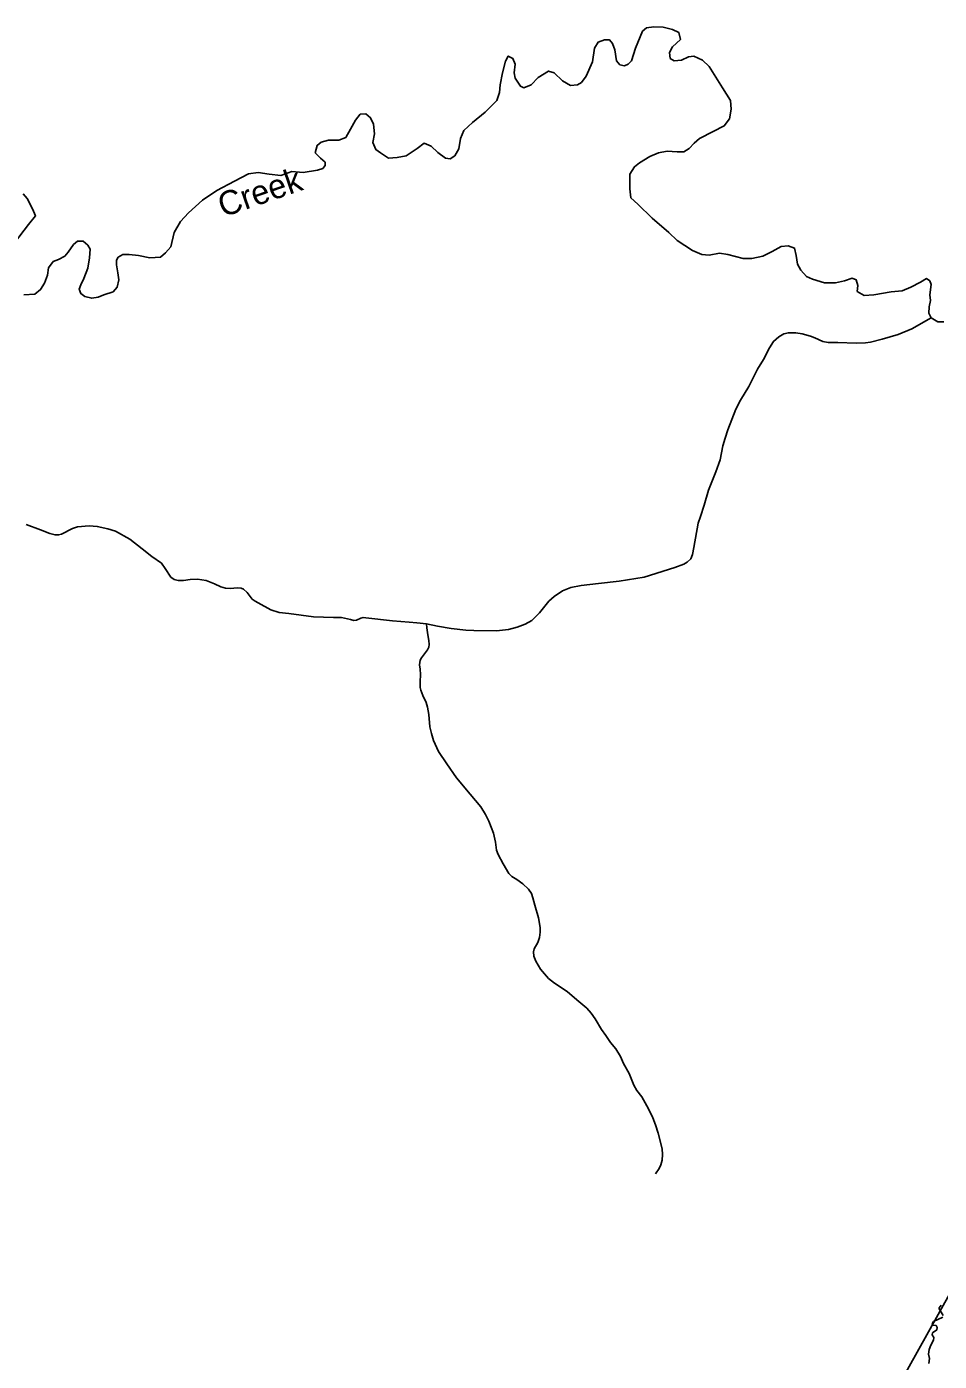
# Model space of a CAD drawing. Extents: x 2126262 to 2293712, y 749403 to 919119.
# Drawn here: x 2277857 to 2283529, y 890401 to 898691 of the extents above; entities that cross this region are included whole.
import ezdxf

# ---------------------------------------------------------------- set-up
doc = ezdxf.new("R2010")
doc.units = 0
for name, color, linetype in [('Exist Boundary Political CountyLine', 7, 'Continuous'), ('Exist Hydrographic Creek Single Shore', 7, 'Continuous'), ('Exist Hydrographic Creek Single Shore Label', 7, 'Continuous'), ('Exist Hydrographic Misc Water Feature', 7, 'Continuous'), ('Exist Utilities Electrical Transmission Line', 7, 'Continuous')]:
    doc.layers.add(name, color=color, linetype=linetype)

msp = doc.modelspace()

# ---------------------------------------------------------------- linework, layer by layer
at = {"layer": 'Exist Boundary Political CountyLine'}
for points in [[(2281898.7, 897362.5), (2281848.5, 897412.6), (2281744.7, 897502.2), (2281655.2, 897588.1), (2281612.3, 897627.5), (2281605.1, 897684.8), (2281605.1, 897774.4), (2281633.8, 897821), (2281666, 897846), (2281730.4, 897885.4), (2281784.1, 897906.9), (2281837.8, 897917.7), (2281898.7, 897914.1), (2281941.6, 897914.1), (2281973.8, 897935.6), (2282006, 897967.8), (2282038.3, 897996.5), (2282124.2, 898039.4), (2282192.2, 898075.3), (2282224.4, 898118.2), (2282235.1, 898179.1), (2282231.6, 898232.9), (2282181.5, 898311.7), (2282099.1, 898444.2), (2282056.2, 898483.6), (2282002.5, 898508.6), (2281970.3, 898505.1), (2281927.3, 898483.6), (2281880.8, 898480), (2281855.7, 898494.3), (2281852.1, 898530.1), (2281870, 898566), (2281920.1, 898612.5), (2281909.4, 898655.5), (2281870, 898673.4), (2281812.7, 898687.7), (2281755.5, 898691.3), (2281708.9, 898684.2), (2281683.9, 898662.7), (2281640.9, 898558.8), (2281615.9, 898480), (2281594.4, 898458.5), (2281572.9, 898447.8), (2281544.3, 898454.9), (2281522.8, 898480), (2281512.1, 898548), (2281497.7, 898587.4), (2281479.8, 898608.9), (2281447.6, 898608.9), (2281408.2, 898594.6), (2281386.8, 898558.8), (2281372.5, 898472.8), (2281333.1, 898383.3), (2281304.4, 898343.9), (2281279.4, 898329.6), (2281236.4, 898326), (2281186.3, 898354.6), (2281136.2, 898404.8), (2281100.4, 898415.5), (2281036, 898376.1), (2280993, 898329.6), (2280946.5, 898311.7), (2280925, 898322.4), (2280892.8, 898372.5), (2280885.6, 898404.8), (2280892.8, 898458.5), (2280878.5, 898494.3), (2280849.8, 898508.6), (2280831.9, 898476.4), (2280814, 898404.8), (2280799.7, 898329.6), (2280796.1, 898283), (2280778.2, 898232.9), (2280706.6, 898161.2), (2280627.9, 898096.7), (2280574.2, 898046.6), (2280552.7, 897996.5), (2280542, 897932), (2280516.9, 897889), (2280488.3, 897871.1), (2280459.6, 897874.7), (2280413.1, 897910.5), (2280370.1, 897949.9), (2280327.2, 897967.8), (2280284.2, 897935.6), (2280216.2, 897889), (2280159, 897878.3), (2280105.3, 897874.7), (2280055.1, 897906.9), (2280026.5, 897928.4), (2280008.6, 897971.4), (2280019.3, 898025.1), (2280012.2, 898086), (2279994.3, 898125.4), (2279965.6, 898150.5), (2279929.9, 898146.9), (2279901.2, 898111.1), (2279869, 898053.8), (2279840.4, 898003.6), (2279797.4, 897985.7), (2279733, 897985.7)], [(2279733, 897985.7), (2279686.4, 897975), (2279661.4, 897953.5), (2279650.6, 897906.9), (2279682.9, 897874.7), (2279711.5, 897849.6), (2279711.5, 897828.1), (2279697.2, 897810.2), (2279665, 897799.5), (2279575.5, 897785.1), (2279503.9, 897792.3), (2279435.9, 897767.2), (2279364.3, 897774.4), (2279296.3, 897785.1), (2279235.4, 897778), (2279149.5, 897731.4), (2279038.5, 897674.1), (2278949, 897613.2), (2278863.1, 897534.4), (2278813, 897480.7), (2278773.6, 897412.6), (2278752.1, 897323.1), (2278719.9, 897287.3), (2278687.7, 897258.6), (2278623.3, 897255), (2278551.7, 897269.4), (2278494.4, 897276.5), (2278455, 897276.5), (2278426.4, 897258.6), (2278415.7, 897240.7), (2278415.7, 897212.1), (2278422.8, 897161.9), (2278430, 897118.9), (2278419.2, 897072.4), (2278394.2, 897043.7), (2278336.9, 897025.8), (2278301.1, 897011.5), (2278261.7, 897004.3), (2278218.8, 897015.1), (2278193.7, 897033), (2278183, 897061.6), (2278193.7, 897086.7), (2278211.6, 897126.1), (2278236.7, 897190.6), (2278247.4, 897255), (2278251, 897308.8), (2278236.7, 897333.8), (2278208, 897358.9), (2278172.2, 897358.9), (2278147.2, 897337.4), (2278115, 897290.9), (2278093.5, 897265.8), (2278054.1, 897244.3), (2278021.9, 897233.5), (2277993.3, 897194.1), (2277986.1, 897147.6), (2277968.2, 897097.4), (2277943.1, 897058), (2277907.4, 897029.4), (2277839.3, 897025.8)], [(2277782.1, 897348.2), (2277868, 897462.8), (2277910.9, 897516.5), (2277893, 897559.5), (2277860.8, 897624), (2277835.8, 897652.6)], [(2283556, 896857.5), (2283520.2, 896857.5), (2283477.3, 896882.5), (2283463, 896911.2), (2283466.5, 896950.6), (2283473.7, 896990), (2283470.1, 897025.8), (2283477.3, 897090.3), (2283470.1, 897111.8), (2283448.6, 897126.1), (2283412.8, 897104.6), (2283352, 897072.4), (2283298.3, 897050.9), (2283230.3, 897043.7), (2283122.9, 897025.8), (2283062, 897022.2), (2283019.1, 897047.3), (2283022.7, 897083.1), (2283011.9, 897118.9), (2282986.9, 897129.7), (2282940.3, 897111.8), (2282883.1, 897101), (2282815, 897101), (2282739.9, 897122.5), (2282704.1, 897140.4), (2282668.3, 897179.8), (2282646.8, 897215.6), (2282639.6, 897269.4), (2282628.9, 897315.9), (2282589.5, 897330.3), (2282546.6, 897326.7), (2282489.3, 897294.4), (2282432, 897265.8), (2282364, 897251.5), (2282310.3, 897251.5), (2282213.7, 897276.5), (2282163.6, 897283.7), (2282099.1, 897272.9), (2282052.6, 897276.5), (2281995.3, 897301.6), (2281898.7, 897362.5)]]:
    msp.add_lwpolyline(points, dxfattribs=at)
at = {"layer": 'Exist Hydrographic Creek Single Shore'}
for points in [[(2283549.7, 890673.8), (2283493.6, 890647.4), (2283484.8, 890634.2), (2283489.2, 890625.4), (2283509, 890622.1), (2283514.9, 890610.7), (2283512.7, 890595.3), (2283486.3, 890576.5), (2283484.1, 890565.5), (2283494, 890547.9), (2283491.8, 890532.5), (2283475.3, 890500.6), (2283465.4, 890473.1), (2283462.1, 890444.5), (2283468.7, 890418.1), (2283463.2, 890387.2)], [(2283540.9, 890748.7), (2283528.8, 890733.3), (2283528.8, 890725.6), (2283553, 890684.9)]]:
    msp.add_lwpolyline(points, dxfattribs=at)
at = {"layer": 'Exist Hydrographic Misc Water Feature'}
for points in [[(2280342.2, 894982), (2280410, 894967.4), (2280494.7, 894953.1), (2280587.1, 894943.2), (2280636.6, 894939.9), (2280776.3, 894937.7), (2280852.2, 894946.5), (2280906.1, 894960.8), (2280954.5, 894979.5), (2280996.9, 895002.7), (2281043.1, 895051.1), (2281101.4, 895122.6), (2281135.5, 895151.2), (2281187.2, 895186.5), (2281238.9, 895208.5), (2281302.2, 895219), (2281410, 895232.2), (2281539.8, 895247.7), (2281693.8, 895270.8), (2281885.2, 895332.4), (2281941.3, 895352.2), (2281962.2, 895364.3), (2281984.2, 895385.2), (2281995.2, 895412.7), (2282002.9, 895456.8), (2282029.9, 895606.9), (2282044.2, 895647.6), (2282067.3, 895718.1), (2282093.7, 895812.7), (2282139.9, 895926.1), (2282166.3, 896001.3), (2282183.9, 896087.1), (2282197.1, 896134.4), (2282213.6, 896187.3), (2282264.2, 896316), (2282292.8, 896370.4), (2282344.5, 896456.3), (2282399.5, 896564.1), (2282435.8, 896623.5), (2282472.6, 896696.2), (2282499, 896735.8), (2282530.9, 896764.4), (2282561.7, 896784.2), (2282591.4, 896789.7), (2282636.5, 896788.6), (2282677.2, 896783.1), (2282727.8, 896768.8), (2282755.3, 896757.8), (2282804.8, 896735.8), (2282837.8, 896730.3), (2282897.2, 896730.3), (2283012, 896725.5), (2283069.2, 896726.6), (2283101.1, 896732.1), (2283173.7, 896750.8), (2283272.7, 896779.4), (2283358.5, 896813.5), (2283477.3, 896882.5)], [(2277854.5, 895598.7), (2277942.5, 895566.7), (2278001.4, 895542.5), (2278033.3, 895533.7), (2278055.3, 895533.7), (2278072.9, 895538.1), (2278142.2, 895574.4), (2278173, 895584.3), (2278245.6, 895589.8), (2278295.1, 895586.5), (2278362.2, 895572.2), (2278408.4, 895556.8), (2278497.5, 895507.3), (2278575.6, 895446.8), (2278634.3, 895399.4), (2278694.8, 895358.7), (2278717.9, 895325.7), (2278753.1, 895271.8), (2278774, 895257.5), (2278798.2, 895252), (2278832.3, 895250.9), (2278872.7, 895256.6), (2278918.9, 895258.8), (2278971.7, 895251.1), (2279024.5, 895230.2), (2279063, 895212.6), (2279092.7, 895203.7), (2279121.3, 895201.5), (2279166.4, 895204.9), (2279190.6, 895202.6), (2279204.9, 895197.1), (2279226.9, 895177.3), (2279257.7, 895135.5), (2279277.5, 895122.3), (2279295.1, 895112.4), (2279375, 895068.9), (2279426.7, 895052.4), (2279486.1, 895045.8), (2279639, 895024.9), (2279763.3, 895021.6), (2279813.9, 895020.5), (2279870, 895008.4), (2279889.8, 895002.9), (2279906.3, 895004), (2279932.7, 895016.1), (2279949.2, 895020.5), (2279965.7, 895018.3), (2280131, 894999.6), (2280233.3, 894991.9), (2280281.7, 894988.6), (2280342.2, 894982)], [(2280342.2, 894982), (2280343.3, 894956.7), (2280351, 894912.6), (2280356.5, 894878.5), (2280358.7, 894853.2), (2280355.4, 894836.7), (2280347.7, 894821.3), (2280311.4, 894770.7), (2280302.6, 894755.2), (2280299.3, 894727.7), (2280301.5, 894700.2), (2280303.7, 894667.2), (2280301.5, 894622.1), (2280302.6, 894586.5), (2280305.9, 894570), (2280318, 894535.9), (2280340, 894493), (2280347.7, 894464.3), (2280356.5, 894418.1), (2280363.1, 894342.2), (2280371.9, 894300.4), (2280385.1, 894257.4), (2280417, 894188.8), (2280467.6, 894111.7), (2280529.2, 894024.8), (2280613.9, 893924.6), (2280679.9, 893844.3), (2280708.5, 893798), (2280728.3, 893756.2), (2280757.5, 893682.1), (2280769.6, 893624.9), (2280777.3, 893575.4), (2280787.2, 893549), (2280819.1, 893491.7), (2280853.2, 893431.2), (2280873, 893411.4), (2280903.8, 893392.7), (2280940.1, 893367.4), (2280976.4, 893334.3), (2280995.1, 893305.7), (2281002.8, 893280.4), (2281016, 893233.8), (2281036.9, 893155.7), (2281047.9, 893096.3), (2281047.9, 893066.6), (2281043.5, 893033.5), (2281033.6, 893001.6), (2281011.6, 892962), (2281007.2, 892943.3), (2281009.4, 892918), (2281021.5, 892886.6), (2281051.2, 892836), (2281100.7, 892778.7), (2281138.1, 892749), (2281216.8, 892698.7), (2281275.1, 892647), (2281337.8, 892594.2), (2281365.3, 892563.3), (2281390.6, 892528.1), (2281430.2, 892462.1), (2281455.5, 892423.6), (2281485.2, 892381.2), (2281518.2, 892341.6), (2281547.9, 892294.2), (2281566.6, 892251.3), (2281600.7, 892188.6), (2281630.4, 892115.9), (2281648.6, 892083.4), (2281679.4, 892042.6), (2281721.2, 891970), (2281748.7, 891912.8), (2281765.2, 891868.7), (2281780.6, 891817.5), (2281807, 891720.6), (2281809.2, 891685.4), (2281805.9, 891650.2), (2281798.2, 891621.5), (2281787.2, 891598.4), (2281764.1, 891564.3)]]:
    msp.add_lwpolyline(points, dxfattribs=at)
at = {"layer": 'Exist Utilities Electrical Transmission Line'}
msp.add_lwpolyline([(2268433.6, 870153.4), (2269152, 871351.8), (2270668, 873841.2), (2270908.2, 874235.2), (2271160.1, 874665.4), (2272480.4, 876049.3), (2272894.2, 876493.2), (2273705.7, 877352.5), (2274036.5, 877691.3), (2276296.8, 880095.8), (2276647.3, 880459), (2279664.1, 883640.4), (2279943.1, 884152.6), (2281281.6, 886604.5), (2281505.5, 887018.3), (2282511.9, 888851.2), (2283190, 890097), (2283945, 891449.7), (2284538.8, 892512.9), (2285295.5, 893879.6), (2286327.7, 895740.6), (2286929.6, 896848.4)], dxfattribs=at)

# ---------------------------------------------------------------- texts
at = {"layer": 'Exist Hydrographic Creek Single Shore Label'}
msp.add_text('Creek', height=150, rotation=18.94549, dxfattribs=at).set_placement((2279077, 897505.7))

doc.saveas('drawing.dxf')
